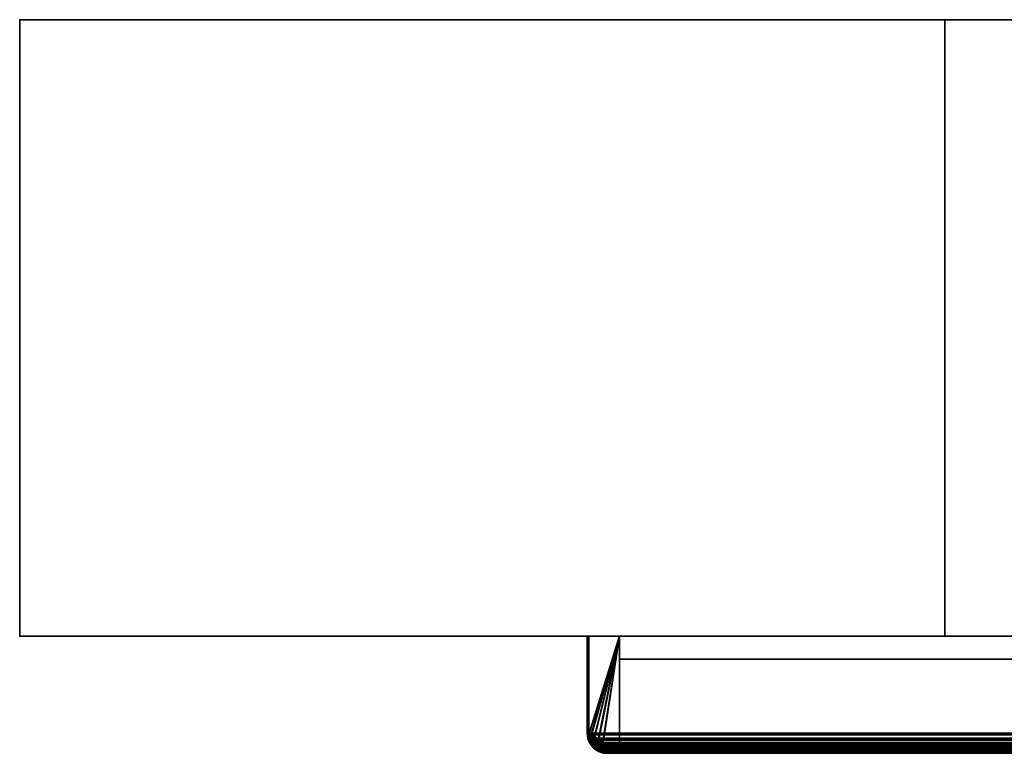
# Model space of a CAD drawing. Header units: millimetres. Extents: x -625 to 3725, y -115 to 86.
# Tile 518 of 656: x 2275 to 2435, y -33 to 86. Entities that reach past the tile are written whole.
import ezdxf

# ---------------------------------------------------------------- set-up
doc = ezdxf.new("R2010")
doc.units = ezdxf.units.MM
doc.layers.add('151', color=7, linetype='Continuous', true_color=0xffffff)

# ---------------------------------------------------------------- blocks, each defined once
blk = doc.blocks.new('UG_SURFACE_003')
at = {"layer": '151', "color": 252, "linetype": 'Continuous', "lineweight": 35}
for points in [[(2275, 86, 2237), (3725, 86, 2237), (3575, 86, 2087), (2425, 86, 2087)], [(2425, 86, 2087), (2425, 86, -3), (2275, 86, -3), (2275, 86, 2237)], [(2275, -14, -3), (2275, 86, -3), (2425, 86, -3), (2425, -14, -3)], [(2275, -14, 2237), (2275, 86, 2237), (2275, 86, -3), (2275, -14, -3)], [(3725, -14, 2237), (3725, 86, 2237), (2275, 86, 2237), (2275, -14, 2237)], [(2425, -14, 2087), (2425, 86, 2087), (3575, 86, 2087), (3575, -14, 2087)], [(2425, -14, -3), (2425, 86, -3), (2425, 86, 2087), (2425, -14, 2087)], [(3725, -14, 2237), (2275, -14, 2237), (2425, -14, 2087), (3575, -14, 2087)], [(2275, -14, 2237), (2275, -14, -3), (2425, -14, -3), (2425, -14, 2087)]]:
    blk.add_3dface(points, dxfattribs=at)
blk = doc.blocks.new('UG_SURFACE_117')
at = {"layer": '151', "color": 14, "linetype": 'Continuous', "lineweight": 35}
for points in [[(2367.25, -29.75, 2142.75), (2367.25, -14, 2142.75), (2367.25, -14, -3), (2367.25, -29.75, -3)], [(2367.25, -29.75, -3), (2367.25, -14, -3), (2372.25, -14, -3), (2372.25, -32.75, -3)], [(2372.25, -14, 2137.75), (2367.25, -14, 2142.75), (2367.25, -29.75, 2142.75), (2367.28, -29.93, 2142.72)], [(2372.25, -14, 2137.75), (2372.25, -14, -3), (2367.25, -14, -3), (2367.25, -14, 2142.75)], [(2372.25, -14, 2137.75), (2367.28, -29.93, 2142.72), (2367.4, -30.68, 2142.6), (2367.42, -30.72, 2142.58)], [(2372.25, -14, 2137.75), (2367.42, -30.72, 2142.58), (2367.84, -31.53, 2142.16)], [(2367.84, -31.53, 2142.16), (2367.85, -31.55, 2142.15), (2368.49, -32.1, 2141.51), (2372.25, -14, 2137.75)], [(2368.49, -32.1, 2141.51), (2368.81, -32.38, 2141.19), (2369.31, -32.51, 2140.69), (2372.25, -14, 2137.75)], [(2369.31, -32.51, 2140.69), (2370.25, -32.75, 2139.75), (2372.25, -32.75, 2137.75), (2372.25, -14, 2137.75)], [(2372.25, -14, -3), (2372.25, -14, 2137.75), (2372.25, -32.75, 2137.75), (2372.25, -32.75, -3)], [(2367.25, -29.75, -3), (2367.29, -29.93, -3), (2367.28, -29.93, 2142.72)], [(2367.28, -29.93, 2142.72), (2367.25, -29.75, 2142.75), (2367.25, -29.75, -3)], [(2372.25, -32.75, -3), (2367.29, -29.93, -3), (2367.25, -29.75, -3)], [(2367.4, -30.68, 2142.6), (2367.28, -29.93, 2142.72), (2367.29, -29.93, -3)], [(2367.29, -29.93, -3), (2367.44, -30.72, -3), (2367.42, -30.72, 2142.58)], [(2367.42, -30.72, 2142.58), (2367.4, -30.68, 2142.6), (2367.29, -29.93, -3)], [(2372.25, -32.75, -3), (2367.44, -30.72, -3), (2367.29, -29.93, -3)], [(2367.84, -31.53, 2142.16), (2367.42, -30.72, 2142.58), (2367.44, -30.72, -3)], [(2367.44, -30.72, -3), (2367.48, -30.9, -3), (2367.84, -31.53, 2142.16)], [(2367.44, -30.72, -3), (2372.25, -32.75, -3), (2370.25, -32.75, -3), (2369.3, -32.56, -3)], [(2367.88, -31.5, -3), (2367.48, -30.9, -3), (2367.44, -30.72, -3), (2369.3, -32.56, -3)], [(2367.48, -30.9, -3), (2367.88, -31.5, -3), (2367.84, -31.53, 2142.16)], [(2367.85, -31.55, 2142.15), (2367.84, -31.53, 2142.16), (2367.88, -31.5, -3)], [(2368.49, -32.1, 2141.51), (2367.85, -31.55, 2142.15), (2367.88, -31.5, -3)], [(2367.88, -31.5, -3), (2368.13, -31.87, -3), (2368.49, -32.1, 2141.51)], [(2367.88, -31.5, -3), (2369.3, -32.56, -3), (2369.1, -32.52, -3), (2368.5, -32.12, -3)], [(2368.5, -32.12, -3), (2368.13, -31.87, -3), (2367.88, -31.5, -3)], [(2368.13, -31.87, -3), (2368.5, -32.12, -3), (2368.49, -32.1, 2141.51)], [(2368.81, -32.38, 2141.19), (2368.49, -32.1, 2141.51), (2368.5, -32.12, -3)], [(2368.5, -32.12, -3), (2369.1, -32.52, -3), (2369.31, -32.51, 2140.69)], [(2369.31, -32.51, 2140.69), (2368.81, -32.38, 2141.19), (2368.5, -32.12, -3)], [(2369.1, -32.52, -3), (2369.3, -32.56, -3), (2369.31, -32.51, 2140.69)], [(2370.25, -32.75, 2139.75), (2369.31, -32.51, 2140.69), (2369.3, -32.56, -3)], [(2369.3, -32.56, -3), (2370.25, -32.75, -3), (2370.25, -32.75, 2139.75)], [(2370.25, -32.75, 2139.75), (2370.25, -32.75, -3), (2372.25, -32.75, -3), (2372.25, -32.75, 2137.75)]]:
    blk.add_3dface(points, dxfattribs=at)
blk = doc.blocks.new('UG_SURFACE_118')
at = {"layer": '151', "color": 41, "linetype": 'Continuous', "lineweight": 35}
for points in [[(2372.25, -17.75, -3), (2442.25, -17.75, -3), (2442.25, -32.75, -3), (2372.25, -32.75, -3)], [(2372.25, -32.75, 2137.75), (2372.25, -17.75, 2137.75), (2372.25, -17.75, -3), (2372.25, -32.75, -3)], [(2442.25, -17.75, 2067.75), (2442.25, -17.75, -3), (2372.25, -17.75, -3), (2372.25, -17.75, 2137.75)], [(2372.25, -17.75, 2137.75), (2372.25, -32.75, 2137.75), (2442.25, -32.75, 2067.75), (2442.25, -17.75, 2067.75)], [(2442.25, -17.75, 2067.75), (2442.25, -32.75, 2067.75), (2442.25, -32.75, -3), (2442.25, -17.75, -3)], [(2372.25, -32.75, 2137.75), (2372.25, -32.75, -3), (2442.25, -32.75, -3), (2442.25, -32.75, 2067.75)]]:
    blk.add_3dface(points, dxfattribs=at)
blk = doc.blocks.new('UG_SURFACE_119')
at = {"layer": '151', "color": 7, "linetype": 'Continuous', "lineweight": 35}
for points in [[(2447.25, -29.75, -3), (2447.25, 8.25, -3), (2447.5, 8.25, -3), (2447.5, -29.75, -3)], [(2447.25, 8.25, -3), (2447.25, -29.75, -3), (2447.25, -29.75, 2062.75), (2447.25, 8.25, 2062.75)], [(2447.25, 8.25, 2062.75), (2447.5, 8.25, 2062.5), (2447.5, 8.25, -3), (2447.25, 8.25, -3)], [(2447.5, -29.75, 2062.5), (2447.5, 8.25, 2062.5), (2447.25, 8.25, 2062.75), (2447.25, -29.75, 2062.75)], [(2447.5, 8.25, 2062.5), (2447.5, -29.75, 2062.5), (2447.5, -29.75, -3), (2447.5, 8.25, -3)], [(2367, -29.75, 2143), (2367, -14, 2143), (2367, -14, -3), (2367, -29.75, -3)], [(2367.25, -29.75, 2142.75), (2367.25, -14, 2142.75), (2367, -14, 2143), (2367, -29.75, 2143)], [(2367.25, -14, -3), (2367.25, -29.75, -3), (2367, -29.75, -3), (2367, -14, -3)], [(2367, -14, 2143), (2367.25, -14, 2142.75), (2367.25, -14, -3), (2367, -14, -3)], [(2367.25, -29.75, -3), (2367.25, -14, -3), (2367.25, -14, 2142.75), (2367.25, -29.75, 2142.75)], [(2367, -29.75, -3), (2367.19, -30.73, -3), (2367.16, -30.76, 2142.84)], [(2367.16, -30.76, 2142.84), (2367, -29.75, 2143), (2367, -29.75, -3)], [(2367.25, -29.75, -3), (2367.44, -30.65, -3), (2367.19, -30.73, -3), (2367, -29.75, -3)], [(2367.46, -30.85, 2142.54), (2367.26, -30.01, 2142.74), (2367, -29.75, 2143), (2367.16, -30.76, 2142.84)], [(2367, -29.75, 2143), (2367.26, -30.01, 2142.74), (2367.25, -29.75, 2142.75)], [(2367.44, -30.65, -3), (2367.25, -29.75, 2142.75), (2367.26, -30.01, 2142.74)], [(2367.44, -30.65, -3), (2367.25, -29.75, -3), (2367.25, -29.75, 2142.75)], [(2367.44, -30.65, -3), (2367.26, -30.01, 2142.74), (2367.46, -30.85, 2142.54)], [(2447.02, -30.84, 2062.98), (2447.22, -29.91, -3), (2447.05, -30.78, -3)], [(2447.22, -29.91, -3), (2447.02, -30.84, 2062.98), (2447.2, -30.32, 2062.8)], [(2447.24, -30.92, 2062.76), (2447.39, -30.6, 2062.61), (2447.2, -30.32, 2062.8), (2447.02, -30.84, 2062.98)], [(2447.05, -30.78, -3), (2447.22, -29.91, -3), (2447.47, -29.93, -3), (2447.29, -30.86, -3)], [(2447.2, -30.32, 2062.8), (2447.25, -29.75, -3), (2447.22, -29.91, -3)], [(2447.2, -30.32, 2062.8), (2447.25, -29.75, 2062.75), (2447.25, -29.75, -3)], [(2447.25, -29.75, 2062.75), (2447.2, -30.32, 2062.8), (2447.39, -30.6, 2062.61), (2447.5, -29.75, 2062.5)], [(2447.22, -29.91, -3), (2447.25, -29.75, -3), (2447.5, -29.75, -3), (2447.47, -29.93, -3)], [(2447.27, -30.95, -3), (2447.28, -30.94, -3), (2447.5, -29.75, 2062.5)], [(2447.5, -29.75, 2062.5), (2447.39, -30.6, 2062.61), (2447.27, -30.95, -3)], [(2447.5, -29.75, 2062.5), (2447.28, -30.94, -3), (2447.29, -30.86, -3)], [(2447.5, -29.75, 2062.5), (2447.29, -30.86, -3), (2447.47, -29.93, -3)], [(2447.47, -29.93, -3), (2447.5, -29.75, -3), (2447.5, -29.75, 2062.5)], [(2367.25, -30.93, 2142.75), (2367.16, -30.76, 2142.84), (2367.19, -30.73, -3)], [(2367.16, -30.76, 2142.84), (2367.25, -30.93, 2142.75), (2367.46, -30.85, 2142.54)], [(2367.24, -30.94, -3), (2367.19, -30.73, -3), (2367.44, -30.65, -3), (2367.48, -30.85, -3)], [(2367.19, -30.73, -3), (2367.24, -30.94, -3), (2367.25, -30.93, 2142.75)], [(2367.48, -30.85, -3), (2367.49, -30.93, -3), (2367.24, -30.99, -3), (2367.24, -30.94, -3)], [(2367.65, -31.7, 2142.35), (2367.25, -30.93, 2142.75), (2367.24, -30.94, -3)], [(2367.49, -30.93, -3), (2367.85, -31.45, -3), (2367.65, -31.59, -3), (2367.24, -30.99, -3)], [(2367.24, -30.94, -3), (2367.24, -30.99, -3), (2367.98, -31.98, 2142.02)], [(2367.98, -31.98, 2142.02), (2367.65, -31.7, 2142.35), (2367.24, -30.94, -3)], [(2367.98, -31.98, 2142.02), (2367.24, -30.99, -3), (2367.65, -31.59, -3)], [(2367.25, -30.93, 2142.75), (2367.47, -30.87, 2142.53), (2367.46, -30.85, 2142.54)], [(2368.07, -31.82, 2141.93), (2367.47, -30.87, 2142.53), (2367.25, -30.93, 2142.75), (2367.65, -31.7, 2142.35)], [(2367.46, -30.85, 2142.54), (2367.48, -30.85, -3), (2367.44, -30.65, -3)], [(2367.48, -30.85, -3), (2367.46, -30.85, 2142.54), (2367.47, -30.87, 2142.53)], [(2367.47, -30.87, 2142.53), (2367.49, -30.93, -3), (2367.48, -30.85, -3)], [(2367.49, -30.93, -3), (2367.47, -30.87, 2142.53), (2368.07, -31.82, 2141.93)], [(2368.07, -31.82, 2141.93), (2367.85, -31.45, -3), (2367.49, -30.93, -3)], [(2367.95, -32.05, -3), (2367.65, -31.59, -3), (2367.85, -31.45, -3), (2368.13, -31.87, -3)], [(2367.65, -31.59, -3), (2367.95, -32.05, -3), (2367.98, -31.98, 2142.02)], [(2367.65, -31.7, 2142.35), (2367.98, -31.98, 2142.02), (2368.07, -31.82, 2141.93)], [(2367.85, -31.45, -3), (2368.07, -31.82, 2141.93), (2368.13, -31.86, 2141.87)], [(2368.13, -31.86, 2141.87), (2368.13, -31.87, -3), (2367.85, -31.45, -3)], [(2368.13, -31.87, -3), (2368.45, -32.08, -3), (2368.3, -32.28, -3), (2367.95, -32.05, -3)], [(2368.13, -31.86, 2141.87), (2368.07, -31.82, 2141.93), (2367.98, -31.98, 2142.02)], [(2369.04, -32.49, 2140.96), (2368.13, -31.86, 2141.87), (2367.98, -31.98, 2142.02), (2368.69, -32.6, 2141.31)], [(2368.45, -32.08, -3), (2368.13, -31.86, 2141.87), (2369.04, -32.49, 2140.96)], [(2368.45, -32.08, -3), (2368.13, -31.87, -3), (2368.13, -31.86, 2141.87)], [(2445.61, -32.42, 2064.39), (2446.36, -31.85, 2063.64), (2446.37, -31.87, -3)], [(2446.36, -31.85, 2063.64), (2445.61, -32.42, 2064.39), (2445.85, -32.58, 2064.15), (2446.51, -31.97, 2063.49)], [(2445.61, -32.42, 2064.39), (2446.37, -31.87, -3), (2445.95, -32.15, -3)], [(2446.55, -32.05, -3), (2446.09, -32.35, -3), (2445.95, -32.15, -3), (2446.37, -31.87, -3)], [(2446.58, -31.55, -3), (2446.36, -31.85, 2063.64), (2446.46, -31.78, 2063.54)], [(2446.58, -31.55, -3), (2446.37, -31.87, -3), (2446.36, -31.85, 2063.64)], [(2446.51, -31.97, 2063.49), (2446.46, -31.78, 2063.54), (2446.36, -31.85, 2063.64)], [(2446.37, -31.87, -3), (2446.58, -31.55, -3), (2446.78, -31.7, -3), (2446.55, -32.05, -3)], [(2446.46, -31.78, 2063.54), (2447.04, -30.85, -3), (2446.58, -31.55, -3)], [(2446.46, -31.78, 2063.54), (2446.95, -31.05, 2063.05), (2447.04, -30.85, -3)], [(2446.95, -31.05, 2063.05), (2446.46, -31.78, 2063.54), (2446.51, -31.97, 2063.49), (2446.95, -31.56, 2063.05)], [(2446.95, -31.56, 2063.05), (2446.51, -31.97, 2063.49), (2446.55, -32.05, -3)], [(2446.55, -32.05, -3), (2446.78, -31.7, -3), (2447.24, -30.92, 2062.76)], [(2447.24, -30.92, 2062.76), (2446.95, -31.56, 2063.05), (2446.55, -32.05, -3)], [(2447.27, -30.95, -3), (2446.78, -31.7, -3), (2446.58, -31.55, -3), (2447.04, -30.85, -3)], [(2446.78, -31.7, -3), (2447.27, -30.95, -3), (2447.24, -30.92, 2062.76)], [(2446.95, -31.05, 2063.05), (2447.02, -30.84, 2062.98), (2447.04, -30.85, -3)], [(2447.02, -30.84, 2062.98), (2446.95, -31.05, 2063.05), (2447.24, -30.92, 2062.76)], [(2446.95, -31.56, 2063.05), (2447.24, -30.92, 2062.76), (2446.95, -31.05, 2063.05)], [(2447.05, -30.78, -3), (2447.04, -30.85, -3), (2447.02, -30.84, 2062.98)], [(2447.04, -30.85, -3), (2447.04, -30.85, -3), (2447.02, -30.84, 2062.98)], [(2447.04, -30.85, -3), (2447.05, -30.78, -3), (2447.29, -30.86, -3), (2447.28, -30.94, -3)], [(2447.04, -30.85, -3), (2447.28, -30.94, -3), (2447.27, -30.95, -3)], [(2447.04, -30.85, -3), (2447.04, -30.85, -3), (2447.27, -30.95, -3)], [(2447.39, -30.6, 2062.61), (2447.24, -30.92, 2062.76), (2447.27, -30.95, -3)], [(2368.69, -32.6, 2141.31), (2367.98, -31.98, 2142.02), (2367.95, -32.05, -3)], [(2367.95, -32.05, -3), (2368.3, -32.28, -3), (2369.06, -32.7, 2140.94)], [(2369.06, -32.7, 2140.94), (2368.69, -32.6, 2141.31), (2367.95, -32.05, -3)], [(2369.05, -32.77, -3), (2368.3, -32.28, -3), (2368.45, -32.08, -3), (2369.15, -32.54, -3)], [(2368.3, -32.28, -3), (2369.05, -32.77, -3), (2369.06, -32.7, 2140.94)], [(2368.45, -32.08, -3), (2369.04, -32.49, 2140.96), (2369.15, -32.52, 2140.85)], [(2369.15, -32.52, 2140.85), (2369.15, -32.54, -3), (2368.45, -32.08, -3)], [(2368.69, -32.6, 2141.31), (2369.06, -32.7, 2140.94), (2369.04, -32.49, 2140.96)], [(2369.15, -32.52, 2140.85), (2369.04, -32.49, 2140.96), (2369.06, -32.7, 2140.94)], [(2369.15, -32.54, -3), (2369.06, -32.78, -3), (2369.05, -32.77, -3)], [(2369.15, -32.54, -3), (2369.15, -32.54, -3), (2369.05, -32.77, -3)], [(2369.06, -32.7, 2140.94), (2369.05, -32.77, -3), (2369.06, -32.78, -3)], [(2369.06, -32.7, 2140.94), (2370.25, -33, 2139.75), (2370.24, -32.75, 2139.76), (2369.15, -32.52, 2140.85)], [(2369.15, -32.54, -3), (2369.22, -32.55, -3), (2369.14, -32.79, -3), (2369.06, -32.78, -3)], [(2370.25, -33, 2139.75), (2369.06, -32.7, 2140.94), (2369.06, -32.78, -3)], [(2369.06, -32.78, -3), (2369.14, -32.79, -3), (2370.25, -33, 2139.75)], [(2369.22, -32.55, -3), (2370.09, -32.72, -3), (2370.07, -32.97, -3), (2369.14, -32.79, -3)], [(2370.25, -33, 2139.75), (2369.14, -32.79, -3), (2370.07, -32.97, -3)], [(2369.15, -32.52, 2140.85), (2369.22, -32.55, -3), (2369.15, -32.54, -3)], [(2369.22, -32.55, -3), (2369.15, -32.52, 2140.85), (2370.24, -32.75, 2139.76)], [(2369.15, -32.54, -3), (2369.15, -32.54, -3), (2369.15, -32.52, 2140.85)], [(2370.24, -32.75, 2139.76), (2370.09, -32.72, -3), (2369.22, -32.55, -3)], [(2370.09, -32.72, -3), (2370.25, -32.75, -3), (2370.25, -33, -3), (2370.07, -32.97, -3)], [(2370.07, -32.97, -3), (2370.25, -33, -3), (2370.25, -33, 2139.75)], [(2370.09, -32.72, -3), (2370.24, -32.75, 2139.76), (2370.25, -32.75, 2139.75)], [(2370.25, -32.75, 2139.75), (2370.25, -32.75, -3), (2370.09, -32.72, -3)], [(2370.25, -32.75, 2139.75), (2370.24, -32.75, 2139.76), (2370.25, -33, 2139.75)], [(2370.25, -32.75, -3), (2444.25, -32.75, -3), (2444.25, -33, -3), (2370.25, -33, -3)], [(2370.25, -32.75, 2139.75), (2444.25, -32.75, 2065.75), (2444.25, -32.75, -3), (2370.25, -32.75, -3)], [(2370.25, -33, 2139.75), (2444.25, -33, 2065.75), (2444.25, -32.75, 2065.75), (2370.25, -32.75, 2139.75)], [(2370.25, -33, 2139.75), (2370.25, -33, -3), (2444.25, -33, -3), (2444.25, -33, 2065.75)], [(2445.15, -32.56, -3), (2444.25, -32.75, 2065.75), (2445.35, -32.49, 2064.65)], [(2445.35, -32.49, 2064.65), (2444.25, -32.75, 2065.75), (2444.25, -33, 2065.75), (2445.44, -32.69, 2064.56)], [(2444.25, -32.75, -3), (2445.15, -32.56, -3), (2445.23, -32.81, -3), (2444.25, -33, -3)], [(2445.15, -32.56, -3), (2444.25, -32.75, -3), (2444.25, -32.75, 2065.75)], [(2444.25, -33, -3), (2445.23, -32.81, -3), (2445.44, -32.69, 2064.56)], [(2445.44, -32.69, 2064.56), (2444.25, -33, 2065.75), (2444.25, -33, -3)], [(2445.35, -32.49, 2064.65), (2445.35, -32.52, -3), (2445.15, -32.56, -3)], [(2445.44, -32.76, -3), (2445.23, -32.81, -3), (2445.15, -32.56, -3), (2445.35, -32.52, -3)], [(2445.23, -32.81, -3), (2445.44, -32.76, -3), (2445.44, -32.69, 2064.56)], [(2445.95, -32.15, -3), (2445.35, -32.49, 2064.65), (2445.61, -32.42, 2064.39)], [(2445.95, -32.15, -3), (2445.43, -32.51, -3), (2445.35, -32.49, 2064.65)], [(2445.44, -32.69, 2064.56), (2445.85, -32.58, 2064.15), (2445.61, -32.42, 2064.39), (2445.35, -32.49, 2064.65)], [(2445.43, -32.51, -3), (2445.35, -32.52, -3), (2445.35, -32.49, 2064.65)], [(2445.35, -32.52, -3), (2445.43, -32.51, -3), (2445.49, -32.76, -3), (2445.44, -32.76, -3)], [(2445.43, -32.51, -3), (2445.95, -32.15, -3), (2446.09, -32.35, -3), (2445.49, -32.76, -3)], [(2445.44, -32.76, -3), (2445.49, -32.76, -3), (2446.51, -31.97, 2063.49)], [(2446.51, -31.97, 2063.49), (2445.85, -32.58, 2064.15), (2445.44, -32.76, -3)], [(2445.85, -32.58, 2064.15), (2445.44, -32.69, 2064.56), (2445.44, -32.76, -3)], [(2445.49, -32.76, -3), (2446.09, -32.35, -3), (2446.51, -31.97, 2063.49)], [(2446.09, -32.35, -3), (2446.55, -32.05, -3), (2446.51, -31.97, 2063.49)]]:
    blk.add_3dface(points, dxfattribs=at)
blk = doc.blocks.new('UG_SURFACE_121')
at = {"layer": '151', "color": 41, "linetype": 'Continuous', "lineweight": 35}
for points in [[(3627.75, -32.75, 2137.75), (3627.75, -17.75, 2137.75), (2372.25, -17.75, 2137.75), (2372.25, -32.75, 2137.75)], [(2442.25, -17.75, 2067.75), (2442.25, -32.75, 2067.75), (2372.25, -32.75, 2137.75), (2372.25, -17.75, 2137.75)], [(3627.75, -17.75, 2137.75), (3557.75, -17.75, 2067.75), (2442.25, -17.75, 2067.75), (2372.25, -17.75, 2137.75)], [(3557.75, -32.75, 2067.75), (3627.75, -32.75, 2137.75), (2372.25, -32.75, 2137.75), (2442.25, -32.75, 2067.75)]]:
    blk.add_3dface(points, dxfattribs=at)
blk = doc.blocks.new('UG_SURFACE_122')
at = {"layer": '151', "color": 14, "linetype": 'Continuous', "lineweight": 35}
for points in [[(3632.75, -14, 2142.75), (3627.75, -14, 2137.75), (2372.25, -14, 2137.75), (2367.25, -14, 2142.75)], [(2367.28, -29.98, 2142.72), (2367.25, -29.75, 2142.75), (2367.25, -14, 2142.75), (2372.25, -14, 2137.75)], [(3632.75, -29.75, 2142.75), (3632.75, -14, 2142.75), (2367.25, -14, 2142.75), (2367.25, -29.75, 2142.75)], [(2372.25, -14, 2137.75), (2367.47, -30.82, 2142.53), (2367.35, -30.54, 2142.65), (2367.28, -29.98, 2142.72)], [(2367.93, -31.59, 2142.07), (2367.64, -31.22, 2142.36), (2367.47, -30.82, 2142.53), (2372.25, -14, 2137.75)], [(2372.25, -14, 2137.75), (2368.6, -32.19, 2141.4), (2368.23, -31.97, 2141.77), (2367.93, -31.59, 2142.07)], [(2369.39, -32.6, 2140.61), (2369.24, -32.58, 2140.76), (2368.6, -32.19, 2141.4), (2372.25, -14, 2137.75)], [(2372.25, -14, 2137.75), (2372.25, -32.75, 2137.75), (2370.25, -32.75, 2139.75), (2369.39, -32.6, 2140.61)], [(2372.25, -14, 2137.75), (3627.75, -14, 2137.75), (3627.75, -32.75, 2137.75), (2372.25, -32.75, 2137.75)], [(3632.75, -29.75, 2142.75), (2367.25, -29.75, 2142.75), (2367.28, -29.98, 2142.72)], [(2367.28, -29.98, 2142.72), (3632.73, -29.99, 2142.73), (3632.75, -29.75, 2142.75)], [(3632.7, -30.32, 2142.7), (2367.28, -29.98, 2142.72), (2367.35, -30.54, 2142.65)], [(3632.7, -30.32, 2142.7), (3632.73, -29.99, 2142.73), (2367.28, -29.98, 2142.72)], [(3632.7, -30.32, 2142.7), (2367.35, -30.54, 2142.65), (2367.47, -30.82, 2142.53)], [(2367.47, -30.82, 2142.53), (3632.53, -30.83, 2142.53), (3632.7, -30.32, 2142.7)], [(3632.53, -30.83, 2142.53), (2367.47, -30.82, 2142.53), (2367.64, -31.22, 2142.36)], [(3632.45, -31.05, 2142.45), (3632.53, -30.83, 2142.53), (2367.64, -31.22, 2142.36)], [(3632.45, -31.05, 2142.45), (2367.64, -31.22, 2142.36), (2367.93, -31.59, 2142.07)], [(2367.93, -31.59, 2142.07), (3632.08, -31.61, 2142.08), (3632.45, -31.05, 2142.45)], [(3631.96, -31.78, 2141.96), (2367.93, -31.59, 2142.07), (2368.23, -31.97, 2141.77)], [(3631.96, -31.78, 2141.96), (3632.08, -31.61, 2142.08), (2367.93, -31.59, 2142.07)], [(3631.96, -31.78, 2141.96), (2368.23, -31.97, 2141.77), (2368.6, -32.19, 2141.4)], [(2368.6, -32.19, 2141.4), (3631.4, -32.21, 2141.4), (3631.96, -31.78, 2141.96)], [(3631.4, -32.21, 2141.4), (2368.6, -32.19, 2141.4), (2369.24, -32.58, 2140.76)], [(3631.11, -32.42, 2141.11), (3631.4, -32.21, 2141.4), (2369.24, -32.58, 2140.76)], [(3631.11, -32.42, 2141.11), (2369.24, -32.58, 2140.76), (2369.39, -32.6, 2140.61)], [(2369.39, -32.6, 2140.61), (3630.61, -32.54, 2140.61), (3631.11, -32.42, 2141.11)], [(3630.61, -32.54, 2140.61), (2369.39, -32.6, 2140.61), (2370.25, -32.75, 2139.75)], [(2370.25, -32.75, 2139.75), (3629.75, -32.75, 2139.75), (3630.61, -32.54, 2140.61)], [(3627.75, -32.75, 2137.75), (3629.75, -32.75, 2139.75), (2370.25, -32.75, 2139.75), (2372.25, -32.75, 2137.75)]]:
    blk.add_3dface(points, dxfattribs=at)
blk = doc.blocks.new('UG_SURFACE_124')
at = {"layer": '151', "color": 7, "linetype": 'Continuous', "lineweight": 35}
for points in [[(2367, -29.75, 2143), (2367, -14, 2143), (2367.25, -14, 2142.75), (2367.25, -29.75, 2142.75)], [(3633, -29.75, 2143), (3633, -14, 2143), (2367, -14, 2143), (2367, -29.75, 2143)], [(3632.75, -14, 2142.75), (2367.25, -14, 2142.75), (2367, -14, 2143), (3633, -14, 2143)], [(2367.25, -29.75, 2142.75), (2367.25, -14, 2142.75), (3632.75, -14, 2142.75), (3632.75, -29.75, 2142.75)], [(2367.11, -30.6, 2142.89), (2367, -29.75, 2143), (2367.26, -30.01, 2142.74), (2367.46, -30.85, 2142.54)], [(2367.25, -29.75, 2142.75), (2367.26, -30.01, 2142.74), (2367, -29.75, 2143)], [(3632.94, -30.37, 2142.94), (2367, -29.75, 2143), (2367.11, -30.6, 2142.89)], [(3632.94, -30.37, 2142.94), (3633, -29.75, 2143), (2367, -29.75, 2143)], [(2367.26, -30.01, 2142.74), (2367.25, -29.75, 2142.75), (3632.75, -29.75, 2142.75)], [(2367.26, -30.01, 2142.74), (3632.75, -29.75, 2142.75), (3632.7, -30.32, 2142.7)], [(2367.26, -30.01, 2142.74), (3632.7, -30.32, 2142.7), (3632.52, -30.84, 2142.52)], [(3632.52, -30.84, 2142.52), (2367.46, -30.85, 2142.54), (2367.26, -30.01, 2142.74)], [(3632.94, -30.37, 2142.94), (2367.11, -30.6, 2142.89), (2367.17, -30.74, 2142.83)], [(2367.46, -30.85, 2142.54), (2367.17, -30.74, 2142.83), (2367.11, -30.6, 2142.89)], [(2367.17, -30.74, 2142.83), (3632.82, -30.74, 2142.82), (3632.94, -30.37, 2142.94)], [(2367.64, -31.62, 2142.36), (2367.42, -31.35, 2142.58), (2367.17, -30.74, 2142.83), (2367.47, -30.87, 2142.53)], [(2367.46, -30.85, 2142.54), (2367.47, -30.87, 2142.53), (2367.17, -30.74, 2142.83)], [(3632.82, -30.74, 2142.82), (2367.17, -30.74, 2142.83), (2367.42, -31.35, 2142.58)], [(3632.68, -31.16, 2142.68), (3632.82, -30.74, 2142.82), (2367.42, -31.35, 2142.58)], [(3632.68, -31.16, 2142.68), (2367.42, -31.35, 2142.58), (2367.64, -31.62, 2142.36)], [(2367.46, -30.85, 2142.54), (3632.52, -30.84, 2142.52), (3632.45, -31.05, 2142.45)], [(3632.45, -31.05, 2142.45), (3631.96, -31.78, 2141.96), (2367.46, -30.85, 2142.54)], [(2367.47, -30.87, 2142.53), (2367.46, -30.85, 2142.54), (3631.96, -31.78, 2141.96)], [(3631.96, -31.78, 2141.96), (2368.07, -31.82, 2141.93), (2367.47, -30.87, 2142.53)], [(2367.47, -30.87, 2142.53), (2368.07, -31.82, 2141.93), (2368.06, -32.15, 2141.94), (2367.64, -31.62, 2142.36)], [(2367.64, -31.62, 2142.36), (3632.36, -31.63, 2142.36), (3632.68, -31.16, 2142.68)], [(3632.14, -31.95, 2142.14), (2367.64, -31.62, 2142.36), (2368.06, -32.15, 2141.94)], [(3632.14, -31.95, 2142.14), (3632.36, -31.63, 2142.36), (2367.64, -31.62, 2142.36)], [(2368.35, -32.33, 2141.65), (2368.06, -32.15, 2141.94), (2368.07, -31.82, 2141.93), (2368.13, -31.86, 2141.87)], [(2368.13, -31.86, 2141.87), (2368.07, -31.82, 2141.93), (3631.96, -31.78, 2141.96)], [(3631.96, -31.78, 2141.96), (3631.87, -31.85, 2141.87), (2368.13, -31.86, 2141.87)], [(2369.04, -32.49, 2140.96), (2368.13, -31.86, 2141.87), (3631.87, -31.85, 2141.87)], [(2368.13, -31.86, 2141.87), (2369.04, -32.49, 2140.96), (2369.16, -32.81, 2140.84), (2368.35, -32.33, 2141.65)], [(2369.04, -32.49, 2140.96), (3631.87, -31.85, 2141.87), (3631.11, -32.42, 2141.11)], [(3632.14, -31.95, 2142.14), (2368.06, -32.15, 2141.94), (2368.35, -32.33, 2141.65)], [(2368.35, -32.33, 2141.65), (3631.64, -32.33, 2141.64), (3632.14, -31.95, 2142.14)], [(3631.64, -32.33, 2141.64), (2368.35, -32.33, 2141.65), (2369.16, -32.81, 2140.84)], [(2369.15, -32.52, 2140.85), (2369.04, -32.49, 2140.96), (3631.11, -32.42, 2141.11)], [(2369.16, -32.81, 2140.84), (2369.04, -32.49, 2140.96), (2369.15, -32.52, 2140.85)], [(3631.11, -32.42, 2141.11), (3630.85, -32.49, 2140.85), (2369.15, -32.52, 2140.85)], [(2370.24, -32.75, 2139.76), (2369.15, -32.52, 2140.85), (3630.85, -32.49, 2140.85)], [(2369.15, -32.52, 2140.85), (2370.24, -32.75, 2139.76), (2370.25, -33, 2139.75), (2369.25, -32.83, 2140.75)], [(2369.25, -32.83, 2140.75), (2369.16, -32.81, 2140.84), (2369.15, -32.52, 2140.85)], [(3631.22, -32.65, 2141.22), (3631.64, -32.33, 2141.64), (2369.16, -32.81, 2140.84)], [(3631.22, -32.65, 2141.22), (2369.16, -32.81, 2140.84), (2369.25, -32.83, 2140.75)], [(2369.25, -32.83, 2140.75), (3630.74, -32.76, 2140.74), (3631.22, -32.65, 2141.22)], [(3630.74, -32.76, 2140.74), (2369.25, -32.83, 2140.75), (2370.25, -33, 2139.75)], [(2370.25, -32.75, 2139.75), (2370.24, -32.75, 2139.76), (3630.85, -32.49, 2140.85)], [(2370.25, -33, 2139.75), (2370.24, -32.75, 2139.76), (2370.25, -32.75, 2139.75)], [(3630.85, -32.49, 2140.85), (3629.75, -32.75, 2139.75), (2370.25, -32.75, 2139.75)], [(3555.75, -32.75, 2065.75), (2444.25, -32.75, 2065.75), (2370.25, -32.75, 2139.75), (3629.75, -32.75, 2139.75)], [(2370.25, -32.75, 2139.75), (2444.25, -32.75, 2065.75), (2444.25, -33, 2065.75), (2370.25, -33, 2139.75)], [(2370.25, -33, 2139.75), (3629.75, -33, 2139.75), (3630.74, -32.76, 2140.74)], [(3555.75, -33, 2065.75), (3629.75, -33, 2139.75), (2370.25, -33, 2139.75), (2444.25, -33, 2065.75)]]:
    blk.add_3dface(points, dxfattribs=at)

msp = doc.modelspace()

# ---------------------------------------------------------------- linework, layer by layer
at = {"layer": '151', "color": 251, "linetype": 'Continuous', "lineweight": -3, "true_color": 0x636466}
for p, q in [((2275, 86, 2237), (2275, 86, -3)), ((2275, 86, -3), (2425, 86, -3)), ((2275, 86, 2237), (2275, -14, 2237)), ((3725, 86, 2237), (2275, 86, 2237)), ((2275, 86, -3), (2275, -14, -3)), ((2425, 86, 2087), (3575, 86, 2087)), ((2425, 86, -3), (2425, 86, 2087)), ((2425, 86, 2087), (2425, -14, 2087)), ((2425, 86, -3), (2425, -14, -3)), ((2275, -14, -3), (2425, -14, -3)), ((3725, -14, 2237), (2275, -14, 2237)), ((2275, -14, 2237), (2275, -14, -3)), ((2367, -29.75, 2143), (2367, -14, 2143)), ((2367, -14, 2143), (2367, -14, -3)), ((2367.25, -14, 2142.75), (2367, -14, 2143)), ((2367, -29.75, -3), (2367, -14, -3)), ((2367, -14, 2143), (2367, -29.75, 2143)), ((2367, -14, -3), (2367.25, -14, -3)), ((3633, -14, 2143), (2367, -14, 2143)), ((2367, -14, 2143), (2367.25, -14, 2142.75)), ((2367.25, -29.75, 2142.75), (2367.25, -14, 2142.75)), ((3632.75, -14, 2142.75), (2367.25, -14, 2142.75)), ((2367.25, -29.75, 2142.75), (2367.25, -14, 2142.75)), ((2367.25, -14, -3), (2372.25, -14, -3)), ((2367.25, -14, 2142.75), (2367.25, -14, -3)), ((2367.25, -14, 2142.75), (2372.25, -14, 2137.75)), ((2367.25, -29.75, -3), (2367.25, -14, -3)), ((2367.25, -29.75, -3), (2367.25, -14, -3)), ((2367.25, -29.75, 2142.75), (2367.25, -14, 2142.75)), ((3632.75, -14, 2142.75), (2367.25, -14, 2142.75)), ((2367.25, -14, 2142.75), (2367.25, -29.75, 2142.75)), ((2367.25, -14, 2142.75), (2367.25, -14, -3)), ((2372.25, -14, 2137.75), (2367.25, -14, 2142.75)), ((2372.25, -14, 2137.75), (2372.25, -14, -3)), ((2372.25, -14, -3), (2372.25, -32.75, -3)), ((3627.75, -14, 2137.75), (2372.25, -14, 2137.75)), ((2372.25, -14, 2137.75), (2372.25, -32.75, 2137.75)), ((2372.25, -14, 2137.75), (2372.25, -32.75, 2137.75)), ((2425, -14, -3), (2425, -14, 2087)), ((2425, -14, 2087), (3575, -14, 2087)), ((2372.25, -32.75, -3), (2372.25, -17.75, -3)), ((2372.25, -17.75, 2137.75), (2372.25, -17.75, -3)), ((2372.25, -32.75, 2137.75), (2372.25, -17.75, 2137.75)), ((3627.75, -17.75, 2137.75), (2372.25, -17.75, 2137.75)), ((2372.25, -17.75, 2137.75), (2372.25, -32.75, 2137.75)), ((2372.25, -17.75, 2137.75), (2442.25, -17.75, 2067.75)), ((2372.25, -17.75, -3), (2442.25, -17.75, -3)), ((2442.25, -17.75, 2067.75), (2372.25, -17.75, 2137.75)), ((3633, -29.75, 2143), (2367, -29.75, 2143)), ((2367, -29.75, 2143), (2367, -29.75, -3)), ((2367.25, -29.75, 2142.75), (2367.25, -29.75, -3)), ((3632.75, -29.75, 2142.75), (2367.25, -29.75, 2142.75)), ((2370.25, -32.75, 2139.75), (2372.25, -32.75, 2137.75)), ((2444.25, -32.75, 2065.75), (2370.25, -32.75, 2139.75)), ((2372.25, -32.75, -3), (2370.25, -32.75, -3)), ((2444.25, -32.75, -3), (2370.25, -32.75, -3)), ((2370.25, -32.75, 2139.75), (2444.25, -32.75, 2065.75)), ((2370.25, -32.75, 2139.75), (2370.25, -32.75, -3)), ((3629.75, -32.75, 2139.75), (2370.25, -32.75, 2139.75)), ((2370.25, -32.75, 2139.75), (2370.25, -32.75, -3)), ((2372.25, -32.75, 2137.75), (2370.25, -32.75, 2139.75)), ((3629.75, -32.75, 2139.75), (2370.25, -32.75, 2139.75)), ((2370.25, -33, 2139.75), (2370.25, -33, -3)), ((2370.25, -33, 2139.75), (2444.25, -33, 2065.75)), ((3629.75, -33, 2139.75), (2370.25, -33, 2139.75)), ((2444.25, -33, -3), (2370.25, -33, -3)), ((2444.25, -33, 2065.75), (2370.25, -33, 2139.75)), ((3627.75, -32.75, 2137.75), (2372.25, -32.75, 2137.75)), ((3627.75, -32.75, 2137.75), (2372.25, -32.75, 2137.75)), ((2372.25, -32.75, 2137.75), (2442.25, -32.75, 2067.75)), ((2372.25, -32.75, 2137.75), (2372.25, -32.75, -3)), ((2372.25, -32.75, 2137.75), (2372.25, -32.75, -3)), ((2442.25, -32.75, -3), (2372.25, -32.75, -3)), ((2442.25, -32.75, 2067.75), (2372.25, -32.75, 2137.75))]:
    msp.add_line(p, q, dxfattribs=at)
msp.add_arc((2370.25, -29.75, -3), 3, 180, 270, dxfattribs=at)
for points in [[(2367, -29.75, -3), (2367, -33, -3), (2370.25, -33, -3)], [(2367, -29.75, 2143), (2367, -33, 2143), (2370.25, -33, 2139.75)], [(2367.25, -29.75, 2142.75), (2367.25, -32.75, 2142.75), (2370.25, -32.75, 2139.75)]]:
    msp.add_rational_spline(points, [1, 0.707106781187, 1], degree=2, dxfattribs=at)
for points, degree in [([(2367, -29.75, -3), (2367.25, -29.75, -3)], 1), ([(2367.25, -29.75, 2142.75), (2367.25, -29.75, 1427.5), (2367.25, -29.75, 712.25), (2367.25, -29.75, -3)], 3), ([(3632.75, -29.75, 2142.75), (3210.92, -29.75, 2142.75), (2789.08, -29.75, 2142.75), (2367.25, -29.75, 2142.75)], 3), ([(2370.25, -33, -3), (2370.25, -32.75, -3)], 1)]:
    msp.add_open_spline(points, degree=degree, dxfattribs=at)
for points, knots in [([(2367, -29.75, 2143), (2367, -30.27, 2143), (2367.13, -30.78, 2142.87), (2367.55, -31.63, 2142.45), (2367.84, -31.97, 2142.16), (2368.78, -32.77, 2141.22), (2369.52, -33, 2140.48), (2370.25, -33, 2139.75)], [0, 0, 0, 0, 0.25, 0.25, 0.5, 0.5, 1, 1, 1, 1]), ([(2367.25, -29.75, 2142.75), (2367.25, -30.23, 2142.75), (2367.37, -30.7, 2142.63), (2367.76, -31.48, 2142.24), (2368.03, -31.8, 2141.97), (2368.89, -32.53, 2141.11), (2369.57, -32.75, 2140.43), (2370.25, -32.75, 2139.75)], [0, 0, 0, 0, 0.25, 0.25, 0.5, 0.5, 1, 1, 1, 1]), ([(2367.25, -29.75, 2142.75), (2367.25, -30.23, 2142.75), (2367.37, -30.7, 2142.63), (2367.76, -31.48, 2142.24), (2368.02, -31.8, 2141.98), (2368.9, -32.53, 2141.1), (2369.57, -32.75, 2140.43), (2370.25, -32.75, 2139.75)], [0, 0, 0, 0, 0.25, 0.25, 0.5, 0.5, 1, 1, 1, 1]), ([(2367.25, -29.75, -3), (2367.25, -30.54, -3), (2367.57, -31.32, -3), (2368.68, -32.43, -3), (2369.46, -32.75, -3), (2370.25, -32.75, -3)], [0, 0, 0, 0, 0.5, 0.5, 1, 1, 1, 1]), ([(2367.25, -29.75, 2142.75), (2367.25, -30.23, 2142.75), (2367.37, -30.7, 2142.63), (2367.76, -31.48, 2142.24), (2368.03, -31.8, 2141.97), (2368.89, -32.53, 2141.11), (2369.57, -32.75, 2140.43), (2370.25, -32.75, 2139.75)], [0, 0, 0, 0, 0.25, 0.25, 0.5, 0.5, 1, 1, 1, 1])]:
    msp.add_open_spline(points, degree=3, knots=knots, dxfattribs=at)

# ---------------------------------------------------------------- block references
for name in ['UG_SURFACE_003', 'UG_SURFACE_119', 'UG_SURFACE_124', 'UG_SURFACE_117', 'UG_SURFACE_122', 'UG_SURFACE_118', 'UG_SURFACE_121']:
    msp.add_blockref(name, (0, 0), dxfattribs=at)

doc.saveas('drawing.dxf')
